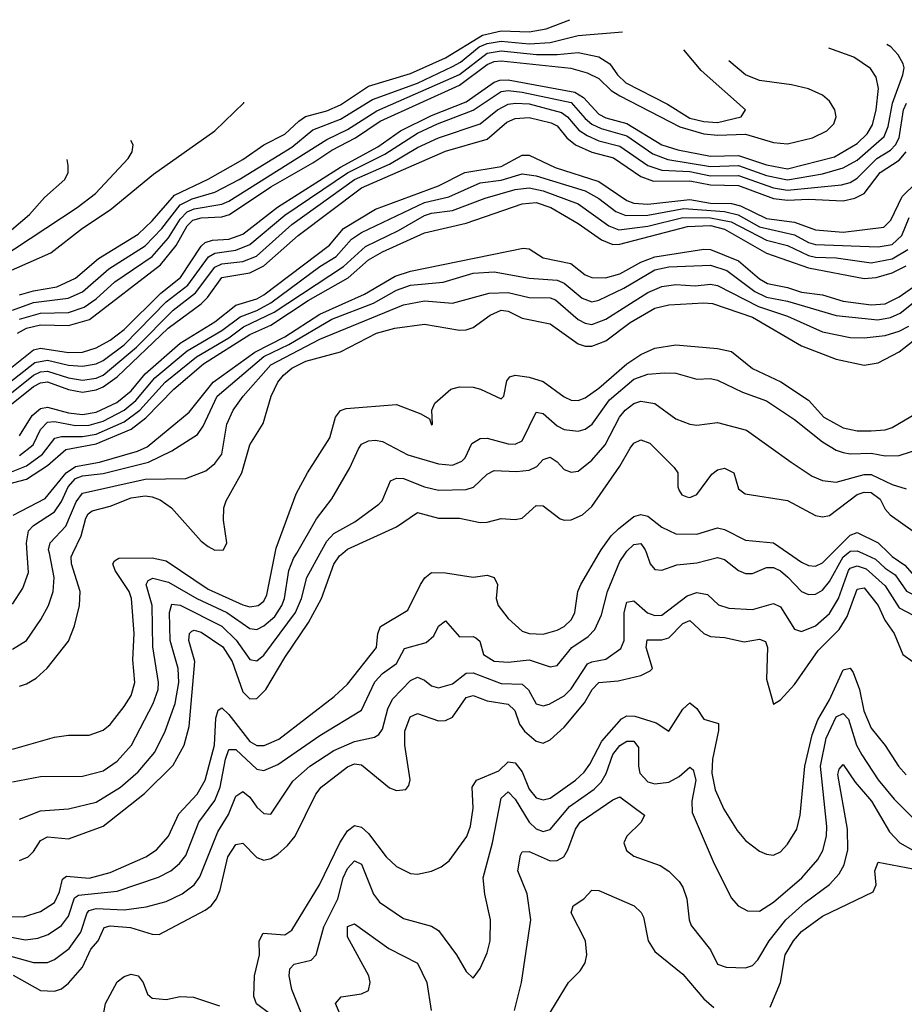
# Model space of a CAD drawing. Header units: inches. Extents: x 1173000 to 1307049, y 522583 to 678455.
# Tile 565 of 617: x 1221911 to 1224445, y 668708 to 671528. Entities that reach past the tile are written whole.
import ezdxf

# ---------------------------------------------------------------- set-up
doc = ezdxf.new("R2010")
doc.units = ezdxf.units.IN
doc.header["$MEASUREMENT"] = 0
doc.layers.add('B2626', color=7, linetype='Continuous')
doc.layers.add('B2627', color=7, linetype='Continuous')

msp = doc.modelspace()

# ---------------------------------------------------------------- linework, layer by layer
at = {"layer": 'B2626', "color": 5}
for points, elevation in [([(1221850, 668906.8), (1221927.2, 668892.8), (1221962.9, 668897.1), (1221992, 668908), (1222030, 668933.6), (1222050, 668960.8), (1222067.3, 669012.7), (1222079.2, 669020.8), (1222190, 669032.1), (1222307.8, 669072.2), (1222343.2, 669090), (1222368.7, 669111.3), (1222386.1, 669133.9), (1222424.1, 669230), (1222470, 669291.3), (1222485.1, 669330), (1222500.5, 669410), (1222510, 669437.5), (1222530, 669437.4), (1222590, 669381.8), (1222610, 669377.8), (1222650, 669395.2), (1222770, 669477.9), (1222889.9, 669550), (1222928.2, 669631.8), (1222950, 669655.3), (1222990, 669684.5), (1223012.9, 669727.1), (1223075.3, 669744.7), (1223096.7, 669763.3), (1223110, 669791.3), (1223130, 669806.7), (1223170, 669760.6), (1223210, 669761.3), (1223217.7, 669757.7), (1223228.4, 669748.4), (1223239.3, 669710), (1223270, 669691), (1223310, 669687.6), (1223370, 669695), (1223430, 669674.4), (1223450, 669678.8), (1223492.6, 669730), (1223538.9, 669761.1), (1223558.3, 669781.7), (1223576.8, 669823.2), (1223594.3, 669890), (1223630, 669976.3), (1223646.1, 670000)], 1360), ([(1221850, 668959.9), (1221921.5, 668958.5), (1221970, 668974.2), (1222010, 668999.9), (1222024.8, 669030), (1222033.4, 669066.6), (1222045, 669075), (1222110, 669069.6), (1222170, 669085.8), (1222272.2, 669130), (1222302, 669150), (1222337, 669190), (1222366.7, 669253.3), (1222419.1, 669310), (1222442.2, 669350), (1222468.8, 669450), (1222472.3, 669527.7), (1222479.2, 669550), (1222490, 669556.7), (1222510, 669538.5), (1222570, 669460.5), (1222590, 669449.4), (1222611.2, 669448.8), (1222652.7, 669467.3), (1222811.2, 669590), (1222850, 669625), (1222932.5, 669730), (1222936.9, 669770), (1222943.9, 669790), (1223022.7, 669837.3), (1223058.7, 669910), (1223070.9, 669929.1), (1223090, 669944.6), (1223130, 669943.8), (1223210, 669931.5), (1223250, 669937.4), (1223270, 669930.1), (1223279.4, 669910), (1223275.7, 669870), (1223281.6, 669850), (1223310, 669813.4), (1223350, 669776.6), (1223370, 669769.7), (1223410, 669768.4), (1223450, 669779.7), (1223470, 669790.1), (1223491.4, 669810), (1223500.7, 669830), (1223509.9, 669890), (1223517.7, 669910), (1223570.4, 670000)], 1380), ([(1221890, 669854.3), (1221919.8, 669900.2), (1221935.7, 669944.3), (1221932.1, 670000)], 1560), ([(1221890, 669439.2), (1222010, 669473.4), (1222050, 669478.8), (1222110, 669479.2), (1222150, 669493), (1222170, 669509.4), (1222210, 669561.2), (1222230, 669592.9), (1222240.8, 669630), (1222234.6, 669694.6), (1222238.4, 669770), (1222230.6, 669870), (1222224.2, 669890), (1222183.8, 669950), (1222177.8, 669970), (1222181.9, 669978.1), (1222194.1, 669985.9), (1222290, 669986.8), (1222330, 669977.7), (1222450, 669897.4), (1222550, 669851.8), (1222570, 669846.4), (1222593.9, 669850), (1222610, 669863.1), (1222618.8, 669881.2), (1222642.3, 670000)], 1480), ([(1221890, 669725.4), (1221930, 669750.2), (1221971.5, 669810), (1221992.8, 669850), (1222006.9, 669890), (1222009.6, 669930), (1221995.5, 670000)], 1540), ([(1221890, 669345), (1221970, 669360.7), (1222090, 669361.2), (1222150, 669377.1), (1222190, 669404.4), (1222230.8, 669450), (1222292.6, 669570), (1222306.8, 669610), (1222308.3, 669630), (1222291.7, 669731.7), (1222290.4, 669850), (1222273.3, 669910), (1222278.6, 669921.4), (1222291.6, 669928.4), (1222337.2, 669917.2), (1222417.8, 669870), (1222504.4, 669830), (1222570, 669784.1), (1222590, 669781.9), (1222610, 669791.9), (1222641.1, 669818.9), (1222661.8, 669850), (1222669.3, 669870.7), (1222681.6, 669950), (1222695.2, 669984.8), (1222704, 670000)], 1460), ([(1221910, 669619.3), (1221930, 669625.9), (1221957.7, 669642.3), (1221989.2, 669670.8), (1222050, 669748.2), (1222067.7, 669792.3), (1222081.9, 669850), (1222084.2, 669890), (1222059.4, 669970), (1222057.9, 669990), (1222062.7, 670000)], 1520), ([(1221910, 669238.6), (1221970, 669261.7), (1222050, 669268.3), (1222130, 669286.7), (1222198.9, 669330), (1222250, 669373.6), (1222297.6, 669430), (1222327, 669490), (1222355.7, 669570), (1222366.8, 669630), (1222364.2, 669670), (1222341.3, 669750), (1222339.6, 669830), (1222346.4, 669853.6), (1222370, 669851), (1222490, 669790.6), (1222531, 669751), (1222570, 669695.9), (1222590, 669691.6), (1222610, 669707.7), (1222700.2, 669830), (1222717.8, 669870), (1222732.9, 669930), (1222771, 670000)], 1440), ([(1221910, 669119.9), (1221934.4, 669130), (1221950, 669145.6), (1221970, 669177.4), (1221990, 669187.9), (1222050, 669182.4), (1222150, 669218), (1222268.5, 669311.5), (1222350, 669392.7), (1222381.6, 669450), (1222396.1, 669503.9), (1222411.9, 669690), (1222394.8, 669750), (1222397.3, 669770), (1222403.6, 669776.4), (1222410, 669779.2), (1222430, 669773.9), (1222492.3, 669732.3), (1222519.4, 669690), (1222550, 669602.7), (1222570, 669582.8), (1222590, 669584), (1222615.8, 669610), (1222670, 669701), (1222738.2, 669801.8), (1222775, 669870), (1222810, 669968.8), (1222827.1, 669992.9), (1222835.8, 670000)], 1420), ([(1223706, 670000), (1223716.5, 669970), (1223730, 669952.9), (1223750, 669951.3), (1223793.1, 669966.9), (1223850, 669972.4), (1223910, 669987.8), (1223930, 669981.8), (1223970, 669950.1), (1223990, 669942), (1224010, 669941.8), (1224050, 669959.2), (1224070, 669958.7), (1224090, 669949.3), (1224111.3, 669931.3), (1224150, 669890.6), (1224170, 669882), (1224190, 669882.4), (1224210, 669893.7), (1224230, 669919.1), (1224270, 669990), (1224282.9, 670000)], 1360), ([(1224112.7, 670000), (1224150, 669974.3), (1224170, 669965.2), (1224190, 669963.2), (1224210, 669972.5), (1224237.8, 670000)], 1380), ([(1224324.9, 670000), (1224362.6, 669982.6), (1224390, 669957), (1224418.4, 669938.4), (1224451, 669891), (1224470, 669881.8), (1224510, 669874.4), (1224590, 669885.9), (1224650, 669916.2), (1224703.7, 669936.3), (1224725.8, 669954.2), (1224748.3, 670000)], 1360), ([(1224400.6, 670000), (1224410, 669991), (1224446.1, 669966.1), (1224474.3, 669934.3), (1224490, 669926.3), (1224524.8, 669924.8), (1224590, 669935.5), (1224676.9, 669983.1), (1224690, 669995.5), (1224692.7, 670000)], 1380), ([(1221850, 668855.5), (1221950, 668827.4), (1221990, 668828.1), (1222010, 668836), (1222052.1, 668867.9), (1222085.6, 668914.4), (1222104, 668970), (1222110, 668976.3), (1222130, 668982), (1222210, 668978.7), (1222272.5, 668987.5), (1222330, 669002.7), (1222375.6, 669024.4), (1222409.9, 669050), (1222426.9, 669073.1), (1222478, 669202), (1222508.3, 669251.7), (1222530, 669304.1), (1222550, 669317.5), (1222570, 669301.2), (1222590, 669272.2), (1222610, 669254.8), (1222630, 669253), (1222692.7, 669347.3), (1222741.4, 669390), (1222810, 669434.5), (1222870, 669460.7), (1222927.1, 669472.9), (1222939, 669481), (1222950, 669496.1), (1222965.4, 669554.6), (1222978.5, 669581.5), (1223030, 669635), (1223050, 669645.3), (1223070, 669636.6), (1223090, 669620.3), (1223110, 669614.6), (1223150, 669625.8), (1223190, 669656.3), (1223210, 669657.5), (1223290, 669626.6), (1223350, 669624.8), (1223368.6, 669608.6), (1223390, 669568.5), (1223410, 669563.3), (1223427.5, 669567.5), (1223470, 669591.4), (1223490, 669611.4), (1223537.3, 669682.7), (1223550, 669689.3), (1223590, 669696.9), (1223632.5, 669727.5), (1223642.3, 669750), (1223642.3, 669830), (1223650, 669860.2), (1223670, 669864), (1223709.4, 669829.4), (1223730, 669821.3), (1223750, 669822.2), (1223822.5, 669877.5), (1223850, 669887.6), (1223881.3, 669881.3), (1223912.3, 669852.3), (1223942.3, 669842.3), (1224010, 669838.5), (1224070, 669856.2), (1224090, 669846.5), (1224130, 669782.9), (1224150, 669775.8), (1224190, 669791.8), (1224230, 669827), (1224256.6, 669870), (1224285, 669950), (1224290, 669956.8), (1224310, 669963.7), (1224335.7, 669955.7), (1224390, 669907), (1224430, 669843.2), (1224510, 669801.6)], 1340), ([(1221891.8, 668791.8), (1221970, 668747.3), (1222010, 668746), (1222030, 668752.6), (1222050, 668768.4), (1222090, 668814.6), (1222114.1, 668865.9), (1222135.1, 668890), (1222152.2, 668927.8), (1222170, 668933.2), (1222227.7, 668927.7), (1222290, 668908.8), (1222310, 668908.3), (1222442, 668978), (1222459.2, 668990), (1222474.4, 669010), (1222484.6, 669035.4), (1222507, 669130), (1222530, 669166.1), (1222550, 669169.4), (1222590, 669128), (1222610, 669120.5), (1222630, 669125.5), (1222650, 669138.4), (1222677.5, 669162.5), (1222699.9, 669190), (1222759.2, 669310), (1222774.3, 669330), (1222850, 669387.8), (1222870, 669396.9), (1222890, 669394.2), (1222970, 669327.9), (1222990, 669320.4), (1223016.6, 669323.4), (1223025.6, 669334.4), (1223028.9, 669351.1), (1223013.5, 669450), (1223014.2, 669490), (1223029, 669531), (1223050, 669540.5), (1223110, 669519.5), (1223130, 669521.2), (1223150, 669530.1), (1223190, 669587), (1223210, 669592.4), (1223250, 669577.6), (1223310, 669568.1), (1223329.2, 669549.2), (1223342.5, 669510), (1223356.7, 669490), (1223390, 669461.5), (1223410, 669456.1), (1223430, 669465.2), (1223470, 669501.6), (1223528.4, 669571.6), (1223550.9, 669610), (1223570, 669629.4), (1223625.1, 669634.9), (1223690, 669649.4), (1223716.8, 669663.2), (1223723, 669670), (1223705.4, 669730), (1223708.4, 669751.6), (1223750, 669752), (1223770, 669757.5), (1223810, 669798.5), (1223830, 669806.8), (1223870, 669769.7), (1223890, 669761), (1223930, 669758.5), (1223985.7, 669745.7), (1224030, 669753.4), (1224046.9, 669746.9), (1224052.8, 669730), (1224050, 669639.1), (1224070, 669567.3), (1224090, 669579.6), (1224130, 669623.5), (1224198.4, 669721.6), (1224258.3, 669781.7), (1224281.5, 669818.5), (1224310, 669897.3), (1224330, 669900.9), (1224369.7, 669850), (1224388.6, 669808.6), (1224415.8, 669770), (1224440.7, 669710), (1224470, 669688.6)], 1320), ([(1222630, 668678.8), (1222589.3, 668709.3), (1222581.2, 668730), (1222583.4, 668790), (1222597.2, 668850), (1222596.7, 668890), (1222607.9, 668912.1), (1222670, 668906.7), (1222690, 668920.1), (1222769.2, 669050), (1222827.2, 669170), (1222850, 669204.7), (1222870, 669219.9), (1222890, 669215.3), (1222910, 669197.1), (1222960.4, 669130), (1222990, 669102.4), (1223030, 669083), (1223050, 669080.5), (1223090, 669089.4), (1223118.2, 669101.8), (1223141, 669119), (1223191.6, 669188.4), (1223201.9, 669218.1), (1223209.6, 669270), (1223206.7, 669330), (1223219.6, 669350), (1223283.4, 669376.6), (1223310, 669402.2), (1223330, 669399.4), (1223350, 669374), (1223370, 669324.2), (1223390, 669299.4), (1223410, 669293.2), (1223430, 669298.4), (1223502.4, 669350), (1223527.2, 669372.8), (1223544, 669396), (1223578, 669462), (1223634.2, 669525.8), (1223650, 669534.4), (1223673.1, 669533.1), (1223733.8, 669513.8), (1223770, 669490.3), (1223810, 669553), (1223830, 669571.1), (1223850, 669555), (1223870, 669524.8), (1223912.2, 669512.2), (1223912.4, 669492.4), (1223894.9, 669410), (1223893.2, 669370), (1223902.5, 669322.5), (1223927.3, 669267.3), (1223965.5, 669205.5), (1223990, 669176.8), (1224030, 669146.5), (1224050, 669137.8), (1224070, 669135.5), (1224090, 669144.9), (1224110, 669167.1), (1224137.1, 669210), (1224146.7, 669250), (1224159.9, 669390), (1224180.4, 669479.6), (1224197.1, 669522.9), (1224230, 669579.6), (1224270, 669665.6), (1224290, 669671.2), (1224298.1, 669658.1), (1224316, 669610), (1224328.4, 669548.4), (1224350, 669499.3), (1224389.5, 669449.5), (1224427.7, 669390), (1224450, 669365.7)], 1280), ([(1222787, 668510), (1222690.4, 668750), (1222682.4, 668790), (1222684.5, 668810), (1222697.1, 668822.9), (1222745.1, 668834.9), (1222759.8, 668850), (1222781.4, 668930), (1222822.3, 669010), (1222836.8, 669070), (1222850, 669097), (1222870, 669118.5), (1222890, 669108.9), (1222923.7, 669023.7), (1222940.9, 669000.9), (1223010, 668953.6), (1223090, 668931.5), (1223110, 668919.3), (1223161.5, 668850), (1223190, 668802), (1223210, 668782.8), (1223230, 668810.5), (1223250, 668855.5), (1223258.4, 668890), (1223259.6, 668950), (1223243.3, 669023.3), (1223238.1, 669070), (1223265.1, 669170), (1223290, 669298.5), (1223310, 669316.6), (1223330, 669295.2), (1223370, 669230.1), (1223390, 669210.5), (1223410, 669203), (1223430, 669208.6), (1223485.7, 669274.3), (1223555.8, 669324.2), (1223576.2, 669343.8), (1223591.1, 669368.9), (1223610, 669423.3), (1223630, 669448.9), (1223650, 669461.6), (1223670, 669461.5), (1223683.1, 669443.1), (1223683.1, 669390), (1223687.5, 669370), (1223710, 669344.9), (1223730, 669339), (1223770, 669344.3), (1223799.4, 669360.6), (1223830, 669387.5), (1223839.9, 669379.9), (1223847.2, 669350), (1223836.4, 669290), (1223837.1, 669257.1), (1223900.1, 669110), (1223950, 669011.6), (1223969.2, 668990), (1223995.9, 668975.9), (1224030, 668975.1), (1224070, 669000.1), (1224150.9, 669070), (1224197.3, 669122.7), (1224211.8, 669148.2), (1224221.6, 669190), (1224222.8, 669217.2), (1224205, 669390), (1224221.2, 669470), (1224250, 669530.9), (1224270, 669540.6), (1224284.4, 669524.4), (1224308.2, 669450), (1224322.7, 669422.7), (1224370, 669351.2), (1224415.7, 669295.7), (1224470, 669240.9)], 1260), ([(1223328.2, 668690), (1223348.4, 668770), (1223375, 668950), (1223364.5, 669024.5), (1223337.9, 669090), (1223344.8, 669135.2), (1223350, 669144.9), (1223370, 669146.1), (1223430, 669119.3), (1223450, 669119.9), (1223469, 669130), (1223481.1, 669150), (1223502.6, 669210), (1223515.9, 669230), (1223610, 669294.1), (1223630, 669302), (1223700.2, 669250), (1223690.9, 669230), (1223650.1, 669190), (1223641.1, 669170), (1223648.8, 669148.8), (1223670, 669132.6), (1223745.3, 669105.3), (1223770, 669089.2), (1223799.6, 669059.6), (1223810, 669043.7), (1223821.5, 669010), (1223828, 668950), (1223834.1, 668934.1), (1223890, 668863.8), (1223910, 668823), (1223934, 668814), (1223990, 668812.4), (1224010, 668819.4), (1224024.8, 668835.2), (1224057.6, 668890), (1224104.9, 668950), (1224160.7, 668999.3), (1224230, 669050.9), (1224258.2, 669081.8), (1224272.7, 669107.3), (1224282.6, 669150), (1224282.1, 669210), (1224253.9, 669366.1), (1224258.1, 669381.8), (1224270, 669395.2), (1224303.9, 669343.9), (1224350.7, 669290), (1224402.2, 669202.2), (1224432.1, 669170), (1224469.2, 669149.2)], 1240), ([(1224060, 668700), (1224089.6, 668770.4), (1224103.7, 668850), (1224127.5, 668890), (1224150, 668916.3), (1224210, 668960.5), (1224355.4, 669030), (1224363.7, 669050), (1224360.4, 669090), (1224370, 669115), (1224530, 669084.2)], 1220), ([(1223421.4, 668670), (1223482.7, 668770), (1223515.9, 668804.1), (1223530, 668826.7), (1223535.4, 668850), (1223531.3, 668890), (1223490.8, 668970), (1223496.4, 668990), (1223526.2, 669010), (1223550, 669034.9), (1223570, 669033.8), (1223671.3, 668990), (1223691.1, 668971.1), (1223697.9, 668957.9), (1223710.8, 668890), (1223730, 668858.8), (1223810, 668794), (1223870, 668723.5), (1223898.7, 668698.7)], 1220), ([(1222841.4, 668650), (1222815, 668710), (1222831, 668729), (1222890, 668738.3), (1222910, 668747.5), (1222914.6, 668770), (1222910.3, 668790), (1222850, 668900.9), (1222850, 668930.8), (1222870, 668938.9), (1222967.6, 668867.6), (1223050, 668825.4), (1223076.7, 668770), (1223088.9, 668690)], 1240), ([(1222118, 668502), (1222156.3, 668710), (1222190, 668772.6), (1222210, 668787.9), (1222230, 668794.7), (1222250, 668789.6), (1222264.4, 668770), (1222276.6, 668736.6), (1222290, 668725.4), (1222330, 668722.2), (1222370.1, 668730.1), (1222408.6, 668728.6), (1222483.4, 668703.4)], 1280)]:
    msp.add_lwpolyline(points, dxfattribs=dict(at, elevation=elevation))
at = {"layer": 'B2627', "color": 5}
for points, elevation in [([(1221910, 670739.6), (1221950, 670751.7), (1222016.8, 670763.2), (1222070, 670787.4), (1222136.4, 670843.6), (1222250, 670913.8), (1222290, 670952.2), (1222354.2, 671025.8), (1222450, 671070.8), (1222550, 671127.9), (1222610, 671169.5), (1222670, 671199.8), (1222710, 671237.8), (1222729.7, 671250.3), (1222790, 671266.8), (1222830, 671284.2), (1222910, 671337.6), (1223030, 671373.8), (1223130, 671419.2), (1223236.3, 671483.7), (1223290, 671496.3), (1223370, 671493.3), (1223418.5, 671501.5), (1223487, 671528)], 1880), ([(1221890, 670696.1), (1221950, 670717.6), (1222049.3, 670730.7), (1222090, 670749), (1222165.5, 670814.5), (1222270, 670880), (1222317.5, 670930), (1222370, 670998), (1222405, 671015), (1222470, 671034.3), (1222539.3, 671070), (1222690, 671163), (1222750, 671212.2), (1222830, 671242.9), (1222920.9, 671299.1), (1223050, 671346.4), (1223150, 671393.8), (1223173.2, 671406.8), (1223226.9, 671450), (1223250, 671460.2), (1223290, 671466.8), (1223370, 671458.8), (1223430, 671462.4), (1223510, 671482.7), (1223637, 671492.8)], 1860), ([(1221830, 670487.1), (1221950, 670582.2), (1221970, 670586.9), (1222050, 670575), (1222090, 670575.7), (1222130, 670588.4), (1222170, 670609.8), (1222210, 670640.8), (1222314.9, 670745.1), (1222371.2, 670790), (1222430, 670879.7), (1222441.5, 670890), (1222463.1, 670896.9), (1222510, 670899.3), (1222550, 670913.7), (1222649, 670991), (1222830, 671105.8), (1222936.1, 671163.9), (1223001.7, 671210), (1223090, 671253.8), (1223190, 671292.5), (1223270, 671348.9), (1223285.6, 671354.4), (1223310, 671355.3), (1223500.5, 671320.5), (1223525.3, 671305.3), (1223570, 671257.1), (1223590, 671247.4), (1223650, 671230.9), (1223749.9, 671169.9), (1223795.5, 671155.5), (1223890, 671136.8), (1223970, 671138.9), (1224050, 671112.7), (1224110, 671100.9), (1224244.7, 671135.3), (1224310, 671173), (1224338.6, 671201.4), (1224353.3, 671226.7), (1224364.3, 671270), (1224371.1, 671331.1), (1224363.7, 671363.7), (1224348.2, 671388.2), (1224300.6, 671420.6), (1224228.5, 671446)], 1780), ([(1221850, 670465), (1221953.8, 670546.2), (1221990, 670552.5), (1222050, 670538.3), (1222090, 670535.3), (1222130, 670542.1), (1222150, 670552), (1222210, 670596.4), (1222330, 670719.5), (1222392.4, 670767.6), (1222451.2, 670848.8), (1222470, 670859.7), (1222530, 670867.8), (1222570, 670884.6), (1222670, 670968.2), (1222850, 671089.4), (1222956.9, 671143.1), (1223050, 671203.1), (1223107.1, 671230), (1223210, 671268.8), (1223290, 671322.5), (1223310, 671325.3), (1223350, 671320.5), (1223490, 671291.3), (1223530, 671245.3), (1223550, 671228.8), (1223576.5, 671216.5), (1223650, 671194.9), (1223724.3, 671144.3), (1223767.7, 671127.7), (1223890, 671107.9), (1223970, 671110.3), (1224050, 671081.7), (1224110, 671069), (1224210, 671086.6), (1224270, 671103.7), (1224310, 671125.8), (1224386.8, 671193.2), (1224398.1, 671221.9), (1224411.3, 671288.7), (1224440.8, 671370), (1224444.7, 671390), (1224441.7, 671401.7), (1224427.5, 671427.5), (1224406.3, 671450), (1224395.1, 671457.3)], 1760), ([(1221910, 670670), (1221970, 670687.2), (1222050, 670689.7), (1222095.6, 670704.4), (1222130, 670728.6), (1222183, 670777), (1222290, 670849.8), (1222336.4, 670903.6), (1222370, 670956.8), (1222390, 670977.4), (1222410, 670986.1), (1222490, 670999.4), (1222510, 671008.6), (1222790, 671185.3), (1222850, 671213.8), (1222933.2, 671266.8), (1223170, 671371), (1223250, 671431.9), (1223290, 671438.5), (1223391.5, 671428.5), (1223450, 671428.2), (1223510, 671434), (1223570, 671421.6), (1223601.3, 671401.3), (1223623.2, 671370), (1223646.8, 671346.8), (1223766, 671286), (1223830, 671246.1), (1223870, 671236), (1223910, 671233.4), (1223976.9, 671250), (1223989.8, 671270), (1223862.8, 671382.8), (1223813.3, 671441.5)], 1840), ([(1221904, 670630), (1221930, 670644.7), (1221970, 670654), (1222050, 670652.6), (1222110.6, 670669.4), (1222313.8, 670826.2), (1222358.4, 670881.6), (1222390, 670937.6), (1222406.6, 670953.4), (1222430, 670961), (1222490, 670963.6), (1222511.7, 670970), (1222630, 671049.5), (1222750, 671117.9), (1222805.2, 671154.7), (1222872.8, 671190), (1222942.9, 671237.1), (1223170, 671340.8), (1223250, 671399.6), (1223270, 671408.4), (1223290, 671410.4), (1223489, 671389), (1223536.2, 671376.2), (1223570, 671359.6), (1223605.4, 671325.4), (1223630, 671310), (1223801.4, 671221.4), (1223870, 671200.7), (1223910, 671197.4), (1223990, 671200), (1224070, 671176.7), (1224110, 671172.1), (1224181.6, 671190), (1224222.9, 671210), (1224243, 671230), (1224249.9, 671250), (1224245.6, 671270), (1224230, 671294.6), (1224210, 671311.8), (1224170, 671330.3), (1224121.7, 671341.7), (1224030, 671353.5), (1223989.4, 671370), (1223942.2, 671409.8)], 1820), ([(1221870, 670803), (1222000, 670860), (1222090, 670930.8), (1222170, 670983.4), (1222294.2, 671085.8), (1222469.1, 671210), (1222552.3, 671290), (1222552.7, 671292.2)], 1920), ([(1221872.6, 670447.4), (1221950, 670509.9), (1221970, 670519.1), (1221990, 670520.9), (1222050, 670501.9), (1222090, 670495.3), (1222130, 670501.1), (1222150, 670510), (1222245, 670590), (1222350, 670696.4), (1222414.4, 670745.6), (1222470, 670819.4), (1222490, 670828.3), (1222550, 670835.1), (1222589, 670851), (1222690, 670941), (1222870, 671069.9), (1222970, 671114.7), (1223050, 671162.3), (1223109.9, 671190), (1223230, 671229.8), (1223279.7, 671270), (1223310, 671285.6), (1223331, 671289), (1223370, 671286.7), (1223462.5, 671262.5), (1223480.1, 671250), (1223511.9, 671211.9), (1223535.9, 671195.9), (1223570, 671181.3), (1223630, 671165.7), (1223710, 671110.3), (1223750, 671096.8), (1223830, 671093), (1223890, 671081.1), (1223970, 671081.9), (1224070, 671046.2), (1224110, 671039.7), (1224264.8, 671055.2), (1224290, 671061.9), (1224310, 671074.1), (1224366.2, 671130), (1224405.2, 671154.8), (1224419.7, 671170), (1224430.3, 671190), (1224442.8, 671270), (1224450.9, 671289.1)], 1740), ([(1221868.1, 670411.9), (1221950, 670477.3), (1221970, 670487.8), (1221990, 670490.5), (1222050, 670468.6), (1222090, 670461.6), (1222130, 670467.9), (1222150, 670476.6), (1222190, 670505), (1222335.6, 670644.5), (1222430, 670714.1), (1222448.1, 670731.9), (1222490, 670789.8), (1222570, 670802.6), (1222610, 670822.8), (1222708.7, 670910), (1222890, 671046.6), (1223130, 671151.7), (1223250, 671185.8), (1223305.8, 671234.2), (1223330, 671244.8), (1223370, 671247.6), (1223433, 671233), (1223450, 671223.6), (1223477.6, 671190), (1223503.1, 671170), (1223550, 671148.6), (1223612, 671132), (1223690, 671079.2), (1223725.8, 671065.8), (1223830, 671066.3), (1223890, 671054.8), (1223970, 671052.9), (1224070, 671015.9), (1224110, 671010.9), (1224170, 671013.6), (1224270, 671008.9), (1224303.2, 671016.8), (1224329.9, 671030), (1224375.1, 671090), (1224430, 671125.7), (1224450, 671150)], 1720), ([(1221850, 670841.8), (1222075.2, 670990), (1222127.3, 671030), (1222221.3, 671130), (1222233, 671150), (1222235.8, 671170), (1222229.3, 671181.8)], 1940), ([(1221910, 670335.7), (1221945.8, 670394.2), (1221970, 670414.8), (1221990, 670418.6), (1222050, 670402.1), (1222090, 670397.7), (1222130, 670404), (1222188.7, 670431.3), (1222230, 670465.1), (1222270, 670513.8), (1222370, 670602), (1222470, 670662.2), (1222530, 670710), (1222590, 670729), (1222610, 670740.1), (1222797.8, 670882.2), (1222838.1, 670930), (1222930, 670985.4), (1223110, 671052.3), (1223185.9, 671090), (1223290, 671108), (1223350, 671139.6), (1223370, 671140.4), (1223444.7, 671104.7), (1223570, 671065), (1223650, 671010.5), (1223670, 671002.8), (1223710, 670999.2), (1223830, 671013.2), (1223890, 671002.1), (1223950, 671001.8), (1223975.1, 670995.1), (1224050, 670958.3), (1224130, 670947.9), (1224190, 670926.2), (1224270, 670919.9), (1224386.2, 670933.8), (1224406.5, 670953.5), (1224438.6, 671021.4), (1224478.8, 671061.2)], 1680), ([(1221770, 670827), (1221938.5, 670970), (1221981.6, 671018.4), (1222039.8, 671070), (1222049, 671090), (1222049.8, 671110), (1222046.8, 671127.3)], 1960), ([(1221910, 670279.6), (1221949.1, 670310), (1221970, 670354.1), (1221990, 670375.3), (1222010, 670377.1), (1222070, 670366), (1222110, 670367.1), (1222150, 670378.4), (1222210, 670409.2), (1222242.9, 670437.1), (1222297.7, 670502.3), (1222390, 670579.8), (1222490, 670638), (1222542.6, 670677.4), (1222590, 670695.1), (1222630, 670716.7), (1222770, 670821.1), (1222817.1, 670850), (1222861, 670899), (1222890, 670918.2), (1223070, 671004.4), (1223139.6, 671020.4), (1223230, 671060.3), (1223290, 671068.7), (1223350, 671086.7), (1223390, 671080.7), (1223530, 671037.9), (1223570, 671015.8), (1223618.3, 670978.3), (1223646.8, 670966.8), (1223710, 670967.7), (1223812.8, 670987.2), (1223930, 670978.9), (1223968.7, 670968.7), (1224030, 670934.7), (1224130, 670911.9), (1224170, 670890.2), (1224190, 670884.5), (1224370, 670877.5), (1224410, 670884.5), (1224437.8, 670910), (1224458.4, 670961.6)], 1660), ([(1221886.6, 670233.4), (1221929.6, 670250.4), (1221976.1, 670283.9), (1222011, 670329), (1222030, 670334.7), (1222090, 670334.5), (1222130, 670340.8), (1222210, 670376.6), (1222254.9, 670410), (1222327.3, 670490), (1222417.4, 670562.6), (1222510, 670616.5), (1222551.5, 670648.5), (1222639.7, 670690), (1222838.4, 670821.6), (1222901.3, 670878.8), (1222995.5, 670924.5), (1223070, 670967.6), (1223090, 670974.2), (1223150, 670981.2), (1223243.6, 671016.4), (1223330, 671041.8), (1223370, 671046.3), (1223410, 671037.4), (1223510, 671000.2), (1223597.8, 670937.8), (1223626.6, 670926.6), (1223710, 670937), (1223810, 670961.4), (1223890, 670960.5), (1223949, 670949), (1224050, 670896.1), (1224110, 670881.4), (1224170, 670852.8), (1224190, 670847.6), (1224250, 670846.3), (1224350, 670831.5), (1224410, 670843.5), (1224455.2, 670870)], 1640), ([(1221810, 670180.4), (1221930, 670212.3), (1221990, 670251.4), (1222043, 670297), (1222130, 670312.9), (1222230, 670355.6), (1222272.1, 670387.9), (1222352.5, 670470), (1222437.5, 670542.5), (1222570, 670626.1), (1222630, 670653.3), (1222736.5, 670723.5), (1222851.4, 670788.6), (1222910, 670839.9), (1222950, 670863.2), (1223070, 670917.2), (1223190, 670945.2), (1223350, 671000.8), (1223390, 671004.7), (1223432.1, 670990), (1223510, 670944.2), (1223577.2, 670897.2), (1223610, 670884.5), (1223630, 670885.1), (1223823.9, 670936.1), (1223890, 670938.2), (1223930, 670928.2), (1224050, 670859.6), (1224170, 670817.2), (1224330, 670787.2), (1224363.8, 670790), (1224410, 670803.2), (1224450, 670822.7)], 1620), ([(1221891.5, 670108.5), (1221983.8, 670156.2), (1222044.1, 670230), (1222070, 670248.2), (1222139.4, 670260.6), (1222247.7, 670292.3), (1222275.5, 670304.5), (1222395.8, 670404.2), (1222464.5, 670490), (1222584, 670576), (1222670, 670619.7), (1222770, 670684.6), (1222898.2, 670741.8), (1222986.3, 670793.7), (1223030, 670808), (1223353.3, 670873.3), (1223370, 670872), (1223410, 670846.4), (1223489.5, 670829.5), (1223530, 670797.7), (1223549.8, 670789.8), (1223589.1, 670789.1), (1223630, 670800.5), (1223690, 670833.5), (1223730, 670848.7), (1223870, 670870.8), (1223890, 670870.2), (1223970, 670837.1), (1224030, 670785.8), (1224052.7, 670772.7), (1224110, 670761.4), (1224150, 670748.1), (1224210, 670739.8), (1224270, 670722.3), (1224350, 670711.4), (1224390, 670714.6), (1224430, 670733.8), (1224490, 670776.4)], 1580), ([(1221932.1, 670000), (1221930.2, 670030), (1221936.2, 670063.8), (1221950, 670079.4), (1222010, 670118.3), (1222030, 670148.3), (1222049.2, 670190), (1222070, 670213.5), (1222090, 670221.8), (1222150, 670228.3), (1222279.2, 670260.8), (1222346.8, 670293.2), (1222419.8, 670340.2), (1222436.4, 670363.6), (1222476.5, 670450), (1222610, 670563.5), (1222681.9, 670598.1), (1222804.6, 670670), (1222923.8, 670716.2), (1222990, 670753.7), (1223030, 670767.6), (1223123.4, 670776.6), (1223210, 670802.5), (1223270, 670805.4), (1223370, 670787.3), (1223450, 670782.3), (1223470, 670773.8), (1223521.5, 670730), (1223550, 670720.4), (1223570, 670725), (1223641.3, 670758.7), (1223730, 670811.3), (1223770, 670820.4), (1223890, 670824.9), (1223936.6, 670810), (1224016.6, 670750), (1224050, 670733.6), (1224110, 670721.9), (1224250, 670680.4), (1224368.7, 670668.7), (1224405.3, 670674.7), (1224432.7, 670687.3), (1224470, 670716.6)], 1560), ([(1221995.5, 670000), (1221993.4, 670010), (1221998.1, 670030), (1222043, 670077), (1222072.4, 670147.6), (1222090, 670171.7), (1222270, 670212.3), (1222386.5, 670213.5), (1222443.8, 670236.2), (1222470, 670256.6), (1222490, 670283.9), (1222503.7, 670370), (1222522.2, 670410), (1222551.2, 670450), (1222630, 670539.6), (1222770, 670612.6), (1223010, 670711.5), (1223070, 670722.4), (1223150, 670715.9), (1223255.2, 670744.8), (1223310, 670747.1), (1223370, 670732.6), (1223430, 670731.2), (1223445.6, 670725.6), (1223510, 670669.7), (1223530, 670658.6), (1223550, 670655.3), (1223590, 670670.7), (1223710, 670746.8), (1223750, 670764.1), (1223790, 670769.4), (1223845.9, 670765.9), (1223890, 670770.1), (1223910, 670766.8), (1224026.9, 670706.9), (1224110, 670678.5), (1224210, 670633.7), (1224290, 670617.9), (1224330, 670616.6), (1224390, 670623.6), (1224430, 670635.7), (1224457.4, 670650)], 1540), ([(1222062.7, 670000), (1222086.3, 670050), (1222100, 670100), (1222106.9, 670113.1), (1222118.4, 670121.6), (1222170, 670134.8), (1222230, 670159), (1222270, 670164.5), (1222290, 670161.6), (1222312.8, 670152.8), (1222345.3, 670130), (1222430, 670034.5), (1222450, 670018.8), (1222470, 670008.6), (1222494.2, 670010), (1222503.7, 670030), (1222494.2, 670094.2), (1222495, 670130), (1222501.9, 670150), (1222547, 670230), (1222569.4, 670310.7), (1222608.4, 670371.6), (1222630.8, 670450), (1222650.3, 670490), (1222665.8, 670510), (1222689.9, 670530), (1222729.9, 670550), (1222830, 670576.3), (1222932.9, 670630), (1222984.8, 670644.8), (1223070, 670656.1), (1223170, 670639.2), (1223190, 670639.5), (1223210, 670646.4), (1223258.4, 670681.6), (1223290, 670696.4), (1223310, 670693.2), (1223350, 670673.6), (1223430, 670656.7), (1223510, 670599.7), (1223530, 670593), (1223550, 670593), (1223590, 670608.5), (1223659.7, 670660.3), (1223730, 670702.1), (1223770, 670711.6), (1223870, 670717.3), (1223895.4, 670715.4), (1224010, 670675.9), (1224150, 670594.3), (1224250, 670555.8), (1224330, 670538.6), (1224370, 670544.8), (1224430, 670577.1), (1224523.5, 670650)], 1520), ([(1222642.3, 670000), (1222645.2, 670014.8), (1222702.7, 670170), (1222735.1, 670230), (1222798.9, 670330), (1222815.6, 670390), (1222830, 670408.7), (1222845.6, 670414.4), (1222990, 670425.6), (1223059.5, 670399.5), (1223084.7, 670384.7), (1223090, 670367.7), (1223093.2, 670370), (1223091.6, 670410), (1223099.6, 670430), (1223146, 670470), (1223170, 670476.9), (1223210, 670475.2), (1223230.6, 670470), (1223290, 670442), (1223297, 670450), (1223306.4, 670493.6), (1223315.1, 670504.9), (1223330, 670510.1), (1223370, 670504.1), (1223410, 670491.7), (1223470, 670447.9), (1223490, 670438), (1223510, 670437.6), (1223530, 670445.4), (1223570, 670473), (1223650, 670542.6), (1223690, 670569.4), (1223730, 670587.2), (1223790, 670596.6), (1223910, 670586.3), (1223950, 670577.3), (1224010, 670529.3), (1224091.1, 670491.1), (1224170, 670438), (1224213.9, 670390), (1224270, 670359.5), (1224310, 670350.4), (1224350, 670350.4), (1224390, 670353.3), (1224410, 670360.1), (1224479.2, 670400.8)], 1480), ([(1222704, 670000), (1222761.1, 670098.9), (1222804.5, 670155.5), (1222855.9, 670244.1), (1222880.7, 670299.3), (1222890, 670312.4), (1222910, 670321.4), (1222930, 670324.1), (1222950, 670320.4), (1223022.2, 670282.2), (1223110, 670255.7), (1223150, 670252.1), (1223176.8, 670263.2), (1223186.4, 670273.6), (1223205.9, 670314.1), (1223230, 670328.9), (1223250, 670329.1), (1223310, 670313.4), (1223330, 670312.5), (1223350, 670322.2), (1223390, 670403.5), (1223410, 670399.8), (1223450, 670364.6), (1223470, 670354.7), (1223510, 670349.6), (1223530, 670355.7), (1223550.2, 670369.8), (1223600.3, 670439.7), (1223670, 670498.6), (1223710, 670512.9), (1223756.6, 670516.6), (1223790, 670515.2), (1223850, 670498.8), (1223890, 670500.1), (1223910, 670495.9), (1223981.2, 670461.2), (1224050, 670436.1), (1224130, 670382.5), (1224210, 670318.9), (1224250, 670295), (1224270, 670288.5), (1224290, 670284.9), (1224350, 670286.5), (1224390, 670278.4), (1224430, 670280.1), (1224586.9, 670330)], 1460), ([(1222771, 670000), (1222790, 670034.9), (1222810, 670056.3), (1222870.4, 670090), (1222939.5, 670140.5), (1222949.3, 670150), (1222972.9, 670207.1), (1222990, 670214.6), (1223010, 670213.8), (1223070, 670189.7), (1223110, 670180.3), (1223190, 670182.8), (1223210.8, 670189.3), (1223250, 670226), (1223270, 670236.6), (1223333.9, 670233.9), (1223370, 670237.8), (1223392.1, 670247.9), (1223410, 670268.6), (1223430, 670274.8), (1223450, 670261.7), (1223470, 670239.4), (1223490, 670231.7), (1223510, 670235.1), (1223550, 670266.6), (1223587.8, 670310), (1223628.5, 670390), (1223644.8, 670410), (1223670, 670429), (1223690, 670435.2), (1223730, 670428.8), (1223790, 670385), (1223830, 670369.3), (1223850, 670366.8), (1223910, 670374.5), (1223992.7, 670352.7), (1224120.5, 670260.5), (1224181.1, 670221.1), (1224210, 670207.8), (1224250, 670203.3), (1224330, 670225.3), (1224350, 670225.7), (1224410, 670196.4), (1224450, 670184.1)], 1440), ([(1222835.8, 670000), (1222850, 670011.5), (1222990, 670075.8), (1223050, 670116.1), (1223110, 670100.8), (1223170, 670099.9), (1223230, 670088.3), (1223250, 670088.9), (1223290, 670099.3), (1223330, 670096.1), (1223350, 670100.5), (1223390, 670136.8), (1223410, 670135.4), (1223458.8, 670098.8), (1223470, 670094.3), (1223490, 670095.3), (1223522.6, 670110), (1223550, 670133.6), (1223630, 670249.4), (1223659.1, 670300.9), (1223670, 670315.1), (1223690, 670324.3), (1223715.4, 670315.4), (1223785.7, 670245.7), (1223795.9, 670230), (1223796.1, 670190), (1223800, 670180), (1223807.4, 670167.4), (1223821.8, 670161.8), (1223830, 670159.9), (1223850, 670168.3), (1223893.8, 670226.2), (1223910, 670239.1), (1223930, 670244), (1223956.8, 670230), (1223970, 670184), (1223988.7, 670170), (1224110, 670150.5), (1224190, 670107.9), (1224210, 670104.2), (1224230, 670108.1), (1224310, 670167.7), (1224330, 670174.4), (1224350, 670173.6), (1224375.1, 670155.1), (1224390, 670126), (1224404.3, 670110), (1224470, 670063)], 1420), ([(1223570.4, 670000), (1223576.3, 670010), (1223604.5, 670050), (1223625.7, 670070), (1223670, 670105.3), (1223690, 670110.9), (1223710, 670106.3), (1223750, 670074.4), (1223790, 670055.8), (1223850, 670054.3), (1223910, 670072.8), (1223930, 670067.9), (1223990, 670037), (1224070, 670029.4), (1224112.7, 670000)], 1380), ([(1224237.8, 670000), (1224290, 670051.6), (1224310, 670059.5), (1224370, 670029.3), (1224400.6, 670000)], 1380), ([(1223646.1, 670000), (1223650, 670005.7), (1223670, 670024.8), (1223690, 670028), (1223702.5, 670010), (1223706, 670000)], 1360), ([(1224282.9, 670000), (1224290, 670005.5), (1224310, 670006.9), (1224324.9, 670000)], 1360)]:
    msp.add_lwpolyline(points, dxfattribs=dict(at, elevation=elevation))

doc.saveas('drawing.dxf')
